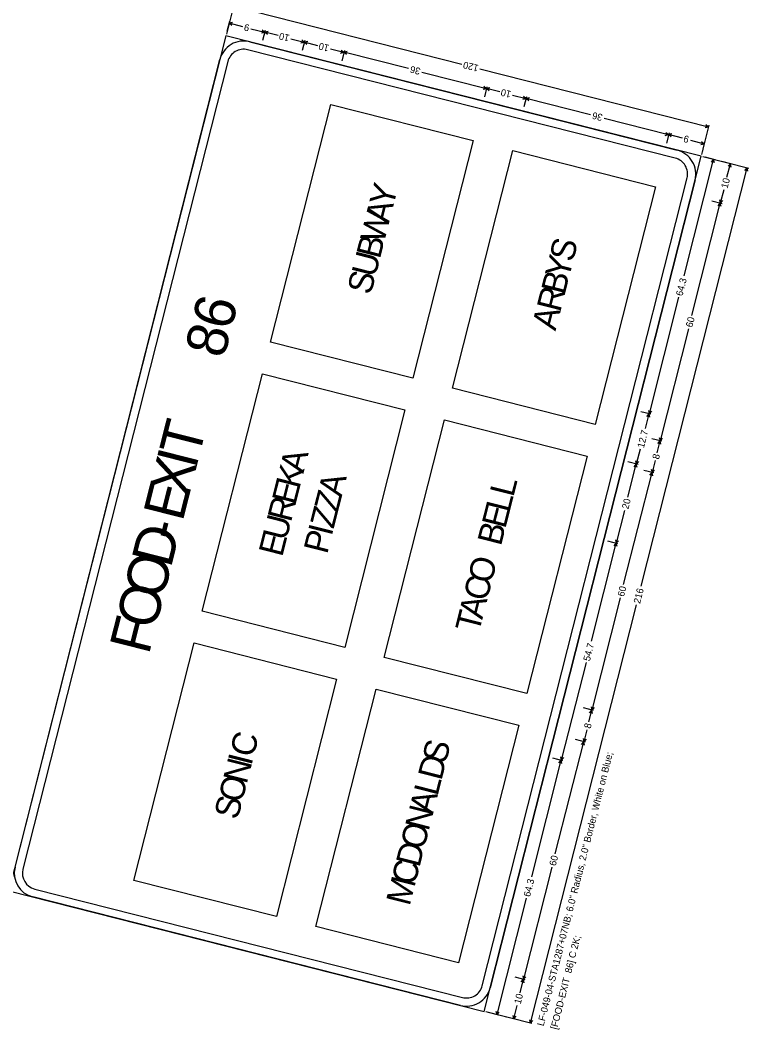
# Model space of a CAD drawing. Extents: x 670257 to 671518, y 737783 to 738188.
# Drawn here: x 670516.2 to 670542.21, y 738057.27 to 738093.31 of the extents above; entities that cross this region are included whole.
import ezdxf

# ---------------------------------------------------------------- set-up
doc = ezdxf.new("R2010")
doc.units = 0
doc.layers.add('R_SIGN', color=7, linetype='Continuous')

msp = doc.modelspace()

# ---------------------------------------------------------------- linework, layer by layer
at = {"layer": 'R_SIGN'}
for p, q in [((670523.827, 738093.863), (670523.562, 738092.816)), ((670531.972, 738091.734), (670523.812, 738093.803)), ((670523.676, 738093.265), (670523.584, 738092.906)), ((670523.781, 738093.232), (670523.66, 738093.205)), ((670524.155, 738093.08), (670523.66, 738093.205)), ((670523.754, 738093.125), (670523.66, 738093.205)), ((670524.438, 738093.008), (670524.933, 738092.882)), ((670524.812, 738092.856), (670524.933, 738092.882)), ((670524.839, 738092.963), (670524.933, 738092.882)), ((670524.948, 738092.942), (670524.857, 738092.583)), ((670525.053, 738092.909), (670524.933, 738092.882)), ((670525.413, 738092.76), (670524.933, 738092.882)), ((670525.026, 738092.802), (670524.933, 738092.882)), ((670525.865, 738092.646), (670526.346, 738092.524)), ((670526.226, 738092.498), (670526.346, 738092.524)), ((670526.253, 738092.605), (670526.346, 738092.524)), ((670526.361, 738092.584), (670526.27, 738092.225)), ((670526.467, 738092.55), (670526.346, 738092.524)), ((670526.827, 738092.402), (670526.346, 738092.524)), ((670526.44, 738092.443), (670526.346, 738092.524)), ((670527.279, 738092.287), (670527.76, 738092.165)), ((670527.639, 738092.139), (670527.76, 738092.165)), ((670527.666, 738092.246), (670527.76, 738092.165)), ((670527.775, 738092.225), (670527.684, 738091.866)), ((670527.88, 738092.192), (670527.76, 738092.165)), ((670530.066, 738091.581), (670527.76, 738092.165)), ((670527.853, 738092.085), (670527.76, 738092.165)), ((670532.615, 738091.571), (670540.775, 738089.501)), ((670530.542, 738091.46), (670532.849, 738090.875)), ((670532.728, 738090.848), (670532.849, 738090.875)), ((670532.755, 738090.955), (670532.849, 738090.875)), ((670532.864, 738090.935), (670532.773, 738090.576)), ((670532.969, 738090.901), (670532.849, 738090.875)), ((670533.33, 738090.753), (670532.849, 738090.875)), ((670532.942, 738090.794), (670532.849, 738090.875)), ((670533.781, 738090.638), (670534.262, 738090.516)), ((670534.142, 738090.49), (670534.262, 738090.516)), ((670534.169, 738090.597), (670534.262, 738090.516)), ((670534.277, 738090.576), (670534.186, 738090.217)), ((670534.383, 738090.543), (670534.262, 738090.516)), ((670536.568, 738089.931), (670534.262, 738090.516)), ((670534.356, 738090.436), (670534.262, 738090.516)), ((670525.136, 738081.822), (670527.287, 738090.303)), ((670527.287, 738090.303), (670532.376, 738089.013)), ((670537.045, 738089.81), (670539.351, 738089.226)), ((670540.79, 738089.561), (670540.525, 738088.514)), ((670540.654, 738089.475), (670540.775, 738089.501)), ((670540.682, 738089.582), (670540.775, 738089.501)), ((670539.231, 738089.199), (670539.351, 738089.226)), ((670539.258, 738089.306), (670539.351, 738089.226)), ((670539.366, 738089.285), (670539.275, 738088.926)), ((670539.366, 738089.285), (670539.275, 738088.926)), ((670539.472, 738089.252), (670539.351, 738089.226)), ((670539.845, 738089.1), (670539.351, 738089.226)), ((670539.445, 738089.145), (670539.351, 738089.226)), ((670532.376, 738089.013), (670530.225, 738080.531)), ((670540.129, 738089.028), (670540.623, 738088.903)), ((670540.503, 738088.877), (670540.623, 738088.903)), ((670540.53, 738088.984), (670540.623, 738088.903)), ((670540.638, 738088.963), (670540.547, 738088.604)), ((670531.639, 738080.173), (670533.79, 738088.654)), ((670533.79, 738088.654), (670538.879, 738087.363)), ((670539.903, 738084.182), (670540.958, 738088.34)), ((670542.215, 738088.022), (670540.569, 738088.439)), ((670541.018, 738088.325), (670540.659, 738088.416)), ((670540.878, 738088.247), (670540.958, 738088.34)), ((670540.985, 738088.22), (670540.958, 738088.34)), ((670538.368, 738073.107), (670542.155, 738088.037)), ((670541.616, 738088.174), (670541.257, 738088.265)), ((670541.434, 738087.708), (670541.556, 738088.189)), ((670541.476, 738088.095), (670541.556, 738088.189)), ((670541.583, 738088.068), (670541.556, 738088.189)), ((670542.074, 738087.944), (670542.155, 738088.037)), ((670542.181, 738087.916), (670542.155, 738088.037)), ((670538.879, 738087.363), (670536.728, 738078.882)), ((670541.32, 738087.256), (670541.198, 738086.775)), ((670541.172, 738086.896), (670541.198, 738086.775)), ((670540.183, 738082.772), (670541.198, 738086.775)), ((670541.258, 738086.76), (670540.899, 738086.851)), ((670541.258, 738086.76), (670540.899, 738086.851)), ((670541.117, 738086.682), (670541.198, 738086.775)), ((670541.279, 738086.869), (670541.198, 738086.775)), ((670541.224, 738086.655), (670541.198, 738086.775)), ((670539.709, 738083.417), (670538.655, 738079.258)), ((670540.062, 738082.297), (670539.047, 738078.294)), ((670530.225, 738080.531), (670525.136, 738081.822)), ((670522.698, 738072.209), (670524.85, 738080.691)), ((670524.85, 738080.691), (670529.938, 738079.4)), ((670536.728, 738078.882), (670531.639, 738080.173)), ((670529.938, 738079.4), (670527.787, 738070.919)), ((670538.714, 738079.243), (670538.356, 738079.334)), ((670538.714, 738079.243), (670538.356, 738079.334)), ((670538.628, 738079.379), (670538.655, 738079.258)), ((670538.735, 738079.352), (670538.655, 738079.258)), ((670529.201, 738070.56), (670531.352, 738079.042)), ((670531.352, 738079.042), (670536.441, 738077.751)), ((670538.521, 738078.731), (670538.655, 738079.258)), ((670538.574, 738079.165), (670538.655, 738079.258)), ((670538.681, 738079.138), (670538.655, 738079.258)), ((670539.107, 738078.279), (670538.748, 738078.37)), ((670538.94, 738077.871), (670539.047, 738078.294)), ((670538.966, 738078.2), (670539.047, 738078.294)), ((670539.02, 738078.414), (670539.047, 738078.294)), ((670539.127, 738078.387), (670539.047, 738078.294)), ((670539.073, 738078.173), (670539.047, 738078.294)), ((670538.333, 738077.991), (670538.199, 738077.463)), ((670536.441, 738077.751), (670534.29, 738069.27)), ((670538.259, 738077.448), (670537.9, 738077.539)), ((670538.173, 738077.584), (670538.199, 738077.463)), ((670538.28, 738077.556), (670538.199, 738077.463)), ((670538.867, 738077.586), (670538.76, 738077.163)), ((670537.745, 738073.16), (670538.76, 738077.163)), ((670537.901, 738076.288), (670538.199, 738077.463)), ((670538.119, 738077.37), (670538.199, 738077.463)), ((670538.226, 738077.342), (670538.199, 738077.463)), ((670538.82, 738077.148), (670538.461, 738077.239)), ((670538.679, 738077.069), (670538.76, 738077.163)), ((670538.734, 738077.283), (670538.76, 738077.163)), ((670538.841, 738077.256), (670538.76, 738077.163)), ((670538.786, 738077.042), (670538.76, 738077.163)), ((670537.78, 738075.81), (670537.482, 738074.636)), ((670536.597, 738071.144), (670537.482, 738074.636)), ((670537.542, 738074.621), (670537.183, 738074.712)), ((670537.402, 738074.542), (670537.482, 738074.636)), ((670537.456, 738074.756), (670537.482, 738074.636)), ((670537.563, 738074.729), (670537.482, 738074.636)), ((670537.509, 738074.515), (670537.482, 738074.636)), ((670537.624, 738072.684), (670536.609, 738068.681)), ((670527.787, 738070.919), (670522.698, 738072.209)), ((670538.197, 738072.434), (670534.411, 738057.504)), ((670520.261, 738062.597), (670522.412, 738071.079)), ((670522.412, 738071.079), (670527.5, 738069.788)), ((670534.29, 738069.27), (670529.201, 738070.56)), ((670536.403, 738070.381), (670535.518, 738066.889)), ((670527.5, 738069.788), (670525.349, 738061.306)), ((670526.763, 738060.948), (670528.914, 738069.429)), ((670528.914, 738069.429), (670534.003, 738068.139)), ((670536.669, 738068.666), (670536.31, 738068.757)), ((670536.502, 738068.258), (670536.609, 738068.681)), ((670536.528, 738068.588), (670536.609, 738068.681)), ((670536.583, 738068.802), (670536.609, 738068.681)), ((670536.69, 738068.775), (670536.609, 738068.681)), ((670536.635, 738068.561), (670536.609, 738068.681)), ((670534.003, 738068.139), (670531.852, 738059.657)), ((670536.429, 738067.973), (670536.322, 738067.551)), ((670535.307, 738063.548), (670536.322, 738067.551)), ((670536.382, 738067.535), (670536.023, 738067.626)), ((670536.241, 738067.457), (670536.322, 738067.551)), ((670536.296, 738067.671), (670536.322, 738067.551)), ((670536.403, 738067.644), (670536.322, 738067.551)), ((670536.348, 738067.43), (670536.322, 738067.551)), ((670534.463, 738062.731), (670535.518, 738066.889)), ((670535.577, 738066.874), (670535.219, 738066.965)), ((670535.437, 738066.796), (670535.518, 738066.889)), ((670535.491, 738067.01), (670535.518, 738066.889)), ((670535.598, 738066.983), (670535.518, 738066.889)), ((670535.544, 738066.769), (670535.518, 738066.889)), ((670535.186, 738063.072), (670534.171, 738059.069)), ((670525.349, 738061.306), (670520.261, 738062.597)), ((670534.269, 738061.966), (670533.214, 738057.807)), ((670531.852, 738059.657), (670526.763, 738060.948)), ((670534.231, 738059.054), (670533.872, 738059.145)), ((670534.145, 738059.19), (670534.171, 738059.069)), ((670534.252, 738059.162), (670534.171, 738059.069)), ((670534.049, 738058.588), (670534.171, 738059.069)), ((670534.09, 738058.976), (670534.171, 738059.069)), ((670534.197, 738058.948), (670534.171, 738059.069)), ((670533.934, 738058.136), (670533.812, 738057.655)), ((670534.471, 738057.489), (670532.825, 738057.906)), ((670533.274, 738057.792), (670532.915, 738057.883)), ((670533.188, 738057.928), (670533.214, 738057.807)), ((670533.295, 738057.901), (670533.214, 738057.807)), ((670533.872, 738057.64), (670533.513, 738057.731)), ((670533.786, 738057.776), (670533.812, 738057.655)), ((670533.893, 738057.749), (670533.812, 738057.655)), ((670534.384, 738057.624), (670534.411, 738057.504)), ((670534.491, 738057.597), (670534.411, 738057.504))]:
    msp.add_line(p, q, dxfattribs=at)
for points in [[(670532.766, 738057.921), (670540.509, 738088.454), (670523.547, 738092.756), (670515.803, 738062.223), (670532.766, 738057.921), (670532.766, 738057.921)], [(670524.395, 738092.541), (670539.661, 738088.669)], [(670539.59, 738088.387), (670524.323, 738092.259)], [(670516.018, 738063.071), (670523.331, 738091.908)], [(670523.614, 738091.837), (670516.3, 738063)], [(670532.698, 738058.841), (670540.012, 738087.678)], [(670540.294, 738087.606), (670532.981, 738058.769)], [(670516.722, 738062.291), (670531.989, 738058.419)], [(670531.917, 738058.136), (670516.651, 738062.008)]]:
    msp.add_lwpolyline(points, dxfattribs=at)
for centre, radius, start, end in [((670524.18, 738091.693), 0.875, 75.7686, 165.7688), ((670524.18, 738091.693), 0.583, 75.7686, 165.7688), ((670539.446, 738087.821), 0.583, 345.7686, 75.7688), ((670539.446, 738087.821), 0.875, 345.7686, 75.7688), ((670516.866, 738062.856), 0.875, 165.7688, 255.7684), ((670516.866, 738062.856), 0.583, 165.7688, 255.7684), ((670532.133, 738058.984), 0.875, 255.7684, 345.7686), ((670532.133, 738058.984), 0.583, 255.7684, 345.7686)]:
    msp.add_arc(centre, radius, start, end, dxfattribs=at)

# ---------------------------------------------------------------- texts
for s, height, rotation, p in [('9', 0.247, 165.7688, (670524.409, 738093.143)), ('10', 0.2469, 165.7688, (670525.836, 738092.781)), ('10', 0.2469, 165.7688, (670527.249, 738092.422)), ('36', 0.2469, 165.7688, (670530.513, 738091.595)), ('120', 0.2469, 165.7688, (670532.586, 738091.706)), ('10', 0.2469, 165.7688, (670533.752, 738090.773)), ('36', 0.2469, 165.7688, (670537.016, 738089.945)), ('9', 0.247, 165.7688, (670540.1, 738089.163)), ('10', 0.2469, 75.7686, (670541.455, 738087.286)), ('Y', 0.875, 75.7686, (670529.507, 738086.599)), ('W', 0.875, 75.7686, (670529.18, 738085.31)), ('A', 0.875, 75.7686, (670529.357, 738086.005)), ('B', 0.875, 75.7686, (670529.041, 738084.758)), ('S', 0.875, 75.7686, (670535.933, 738084.648)), ('U', 0.875, 75.7686, (670528.873, 738084.097)), ('Y', 0.875, 75.7686, (670535.776, 738084.029)), ('S', 0.875, 75.7686, (670528.716, 738083.478)), ('B', 0.875, 75.7686, (670535.637, 738083.478)), ('64.3', 0.2469, 75.7686, (670539.844, 738083.446)), ('R', 0.875, 75.7686, (670535.48, 738082.859)), ('6', 1.458, 75.7686, (670523.728, 738082.201)), ('A', 0.875, 75.7686, (670535.312, 738082.197)), ('60', 0.2469, 75.7686, (670540.197, 738082.326)), ('8', 1.458, 75.7686, (670523.474, 738081.198)), ('T', 1.458, 75.7686, (670522.574, 738077.65)), ('12.7', 0.2469, 75.7686, (670538.468, 738078.02)), ('I', 1.458, 75.7686, (670522.473, 738077.254)), ('X', 1.458, 75.7686, (670522.212, 738076.222)), ('A', 0.875, 75.7686, (670526.31, 738077.107)), ('8', 0.247, 75.7686, (670539.002, 738077.615)), ('K', 0.875, 75.7686, (670526.17, 738076.555)), ('E', 1.458, 75.7686, (670521.996, 738075.374)), ('E', 0.875, 75.7686, (670526.024, 738075.979)), ('A', 0.875, 75.7686, (670527.674, 738076.255)), ('L', 0.875, 75.7686, (670533.805, 738076.257)), ('Z', 0.875, 75.7686, (670527.534, 738075.704)), ('R', 0.875, 75.7686, (670525.867, 738075.36)), ('L', 0.875, 75.7686, (670533.665, 738075.706)), ('20', 0.2469, 75.7686, (670537.915, 738075.84)), ('Z', 0.875, 75.7686, (670527.388, 738075.127)), ('E', 0.875, 75.7686, (670533.519, 738075.129)), ('-', 1.458, 75.7686, (670521.821, 738074.681)), ('U', 0.875, 75.7686, (670525.699, 738074.698)), ('B', 0.875, 75.7686, (670533.362, 738074.51)), ('D', 1.458, 75.7686, (670521.577, 738073.72)), ('E', 0.875, 75.7686, (670525.553, 738074.121)), ('P', 0.875, 75.7686, (670527.158, 738074.22)), ('I', 0.875, 75.7686, (670527.321, 738074.864)), ('O', 1.458, 75.7686, (670521.294, 738072.603)), ('O', 0.875, 75.7686, (670533.02, 738073.162)), ('C', 0.875, 75.7686, (670532.861, 738072.534)), ('O', 1.458, 75.7686, (670521.018, 738071.515)), ('60', 0.2469, 75.7686, (670537.759, 738072.714)), ('216', 0.2469, 75.7686, (670538.332, 738072.463)), ('A', 0.875, 75.7686, (670532.697, 738071.89)), ('T', 0.875, 75.7686, (670532.575, 738071.406)), ('F', 1.458, 75.7686, (670520.792, 738070.624)), ('54.7', 0.2469, 75.7686, (670536.538, 738070.411)), ('8', 0.247, 75.7686, (670536.564, 738068.003)), ('C', 0.875, 75.7686, (670524.526, 738066.958)), ('S', 0.875, 75.7686, (670531.391, 738066.738)), ('I', 0.875, 75.7686, (670524.453, 738066.67)), ('D', 0.875, 75.7686, (670531.238, 738066.136)), ('LF-049-04-STA1287+07NB; 6.0" Radius, 2.0" Border, White on Blue; ', 0.24688, 75.7686, (670534.889, 738057.382)), ('N', 0.875, 75.7686, (670524.285, 738066.009)), ('O', 0.875, 75.7686, (670524.115, 738065.339)), ('L', 0.875, 75.7686, (670531.098, 738065.585)), ('A', 0.875, 75.7686, (670530.931, 738064.923)), ('S', 0.875, 75.7686, (670523.963, 738064.736)), ('N', 0.875, 75.7686, (670530.78, 738064.33)), ('O', 0.875, 75.7686, (670530.61, 738063.66)), ('D', 0.875, 75.7686, (670530.451, 738063.032)), ('60', 0.2469, 75.7686, (670535.321, 738063.101)), ('C', 0.875, 75.7686, (670530.288, 738062.387)), ('M', 0.875, 75.7686, (670530.103, 738061.658)), ('64.3', 0.2469, 75.7686, (670534.404, 738061.995)), ('[FOOD-EXIT  86] C 2K; ', 0.24688, 75.7686, (670535.368, 738057.261)), ('10', 0.2469, 75.7686, (670534.069, 738058.166))]:
    msp.add_text(s, height=height, rotation=rotation, dxfattribs=at).set_placement(p)

doc.saveas('drawing.dxf')
